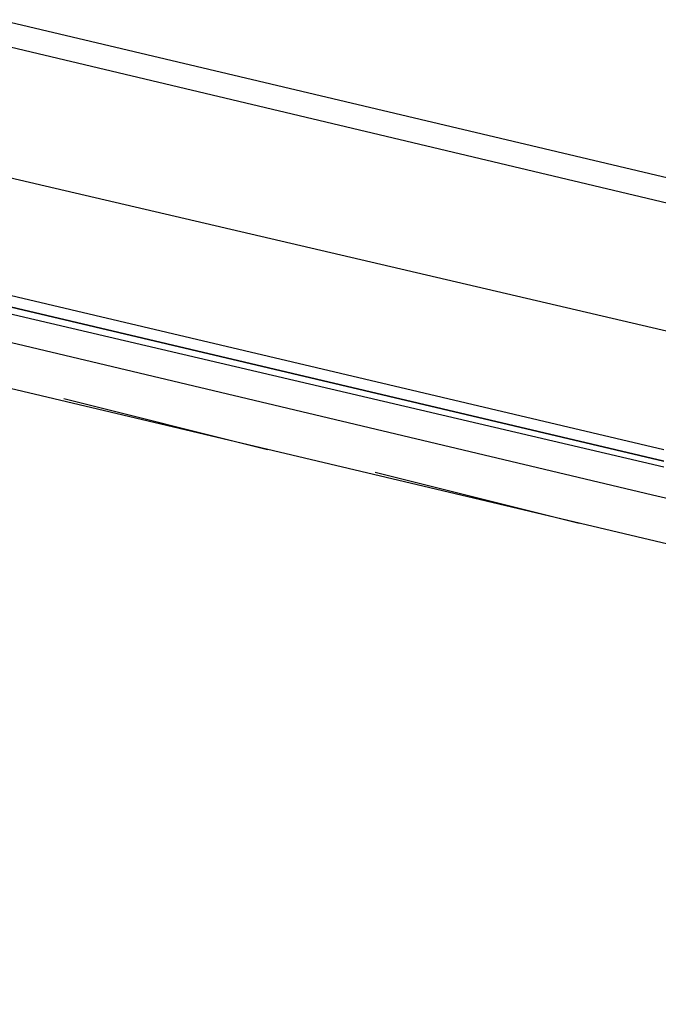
# Model space of a CAD drawing. Header units: feet. Extents: x -79 to 198, y -22 to 181.
# Tile 269 of 318: x 128.06 to 129.56, y 122.82 to 125.14. Entities that reach past the tile are written whole.
import ezdxf

# ---------------------------------------------------------------- set-up
doc = ezdxf.new("R2010")
doc.units = ezdxf.units.FT
doc.layers.add('A-LINEA', color=7, linetype='CONTINUOUS')

msp = doc.modelspace()

# ---------------------------------------------------------------- linework, layer by layer
at = {"layer": 'A-LINEA'}
for p, q in [((135.4933, 123.3644), (127.6133, 125.2311)), ((127.9333, 125.0978), (134.3333, 123.5778)), ((129.5467, 124.0178), (127.92, 124.4044)), ((127.7467, 124.3378), (134.16, 122.8178)), ((128.64, 124.1244), (128.16, 124.2444)), ((129.3733, 123.9511), (128.8933, 124.0711))]:
    msp.add_line(p, q, dxfattribs=at)
for points in [[(127.8667, 124.8044), (129.64, 124.3911), (130.96, 124.0844)], [(129.5733, 124.1244), (127.88, 124.5244), (127.88, 124.5111), (127.88, 124.4978), (129.5733, 124.0978), (127.88, 124.4978), (127.8667, 124.4844), (129.5733, 124.0844)], [(130.8667, 123.7378), (130.8667, 123.7378), (130.8667, 123.7111), (129.5467, 124.0178)]]:
    msp.add_lwpolyline(points, dxfattribs=at)

doc.saveas('drawing.dxf')
